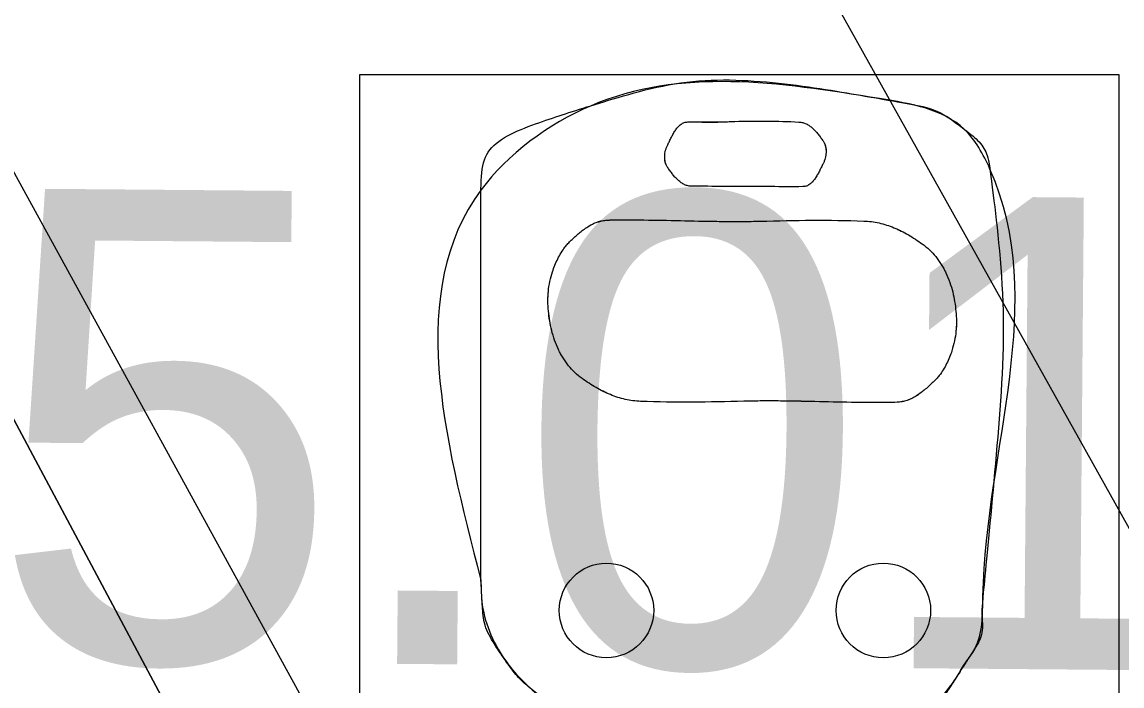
# Model space of a CAD drawing. Extents: x 417997 to 421451, y 4451742 to 4455216.
# Drawn here: x 420128.74 to 420142.73, y 4452356.81 to 4452365.25 of the extents above; entities that cross this region are included whole.
import ezdxf

# ---------------------------------------------------------------- set-up
doc = ezdxf.new("R2010")
doc.units = 0
for name, color, linetype in [('ADAKENARI', 7, 'Continuous'), ('LJ_SEMBOL', 7, 'Continuous'), ('PL_RAYLI_TOPLU_TAŞIMA_İST', 7, 'Continuous'), ('RAYLI_TOPLU_TAŞIMA_HATTI', 7, 'Continuous'), ('Y_Kot_Noktasi', 7, 'Continuous')]:
    doc.layers.add(name, color=color, linetype=linetype)

msp = doc.modelspace()

# ---------------------------------------------------------------- linework, layer by layer
at = {"layer": 'ADAKENARI'}
msp.add_lwpolyline([(420116.958, 4452382.083), (420130.509, 4452389.315), (420158.774, 4452336.35), (420145.222, 4452329.119)], close=True, dxfattribs=at)
msp.add_lwpolyline([(420116.958, 4452382.083), (420130.509, 4452389.315), (420158.774, 4452336.35), (420145.222, 4452329.119)], close=True, dxfattribs=at)
at = {"layer": 'LJ_SEMBOL'}
msp.add_lwpolyline([(420133.04, 4452364.58), (420142.693, 4452364.58), (420142.693, 4452353.257), (420133.04, 4452353.257)], close=True, dxfattribs=at)
msp.add_lwpolyline([(420133.04, 4452364.58), (420142.693, 4452364.58), (420142.693, 4452353.257), (420133.04, 4452353.257)], close=True, dxfattribs=at)
for centre in [(420136.176, 4452357.768), (420136.176, 4452357.768), (420136.176, 4452357.768), (420136.176, 4452357.768), (420139.698, 4452357.768), (420139.698, 4452357.768), (420139.698, 4452357.768), (420139.698, 4452357.768)]:
    msp.add_circle(centre, 0.601, dxfattribs=at)
for points in [[(420134.579, 4452358.154), (420134.579, 4452363.11), (420135.981, 4452364.184), (420139.651, 4452364.274), (420140.726, 4452363.886), (420141.054, 4452363.378), (420140.964, 4452357.945), (420140.862, 4452357.282), (420140.745, 4452357.104), (420140.576, 4452356.84), (420139.83, 4452356.213), (420136.131, 4452356.213), (420135.355, 4452356.661), (420134.907, 4452357.109), (420134.597, 4452357.839), (420134.579, 4452358.154)], [(420134.579, 4452358.154), (420134.579, 4452363.11), (420135.981, 4452364.184), (420139.651, 4452364.274), (420140.726, 4452363.886), (420141.054, 4452363.378), (420140.964, 4452357.945), (420140.862, 4452357.282), (420140.745, 4452357.104), (420140.576, 4452356.84), (420139.83, 4452356.213), (420136.131, 4452356.213), (420135.355, 4452356.661), (420134.907, 4452357.109), (420134.597, 4452357.839), (420134.579, 4452358.154)], [(420138.067, 4452363.156), (420137.262, 4452363.159), (420137.238, 4452363.16), (420137.215, 4452363.165), (420137.17, 4452363.18), (420137.148, 4452363.192), (420137.128, 4452363.205), (420137.108, 4452363.22), (420137.089, 4452363.236), (420137.07, 4452363.254), (420137.052, 4452363.272), (420137.018, 4452363.312), (420136.985, 4452363.354), (420136.955, 4452363.397), (420136.937, 4452363.431), (420136.924, 4452363.466), (420136.917, 4452363.541), (420136.918, 4452363.56), (420136.92, 4452363.579), (420136.928, 4452363.617), (420136.94, 4452363.653), (420136.955, 4452363.687), (420136.978, 4452363.734), (420137.002, 4452363.783), (420137.028, 4452363.83), (420137.042, 4452363.854), (420137.057, 4452363.877), (420137.071, 4452363.897), (420137.088, 4452363.915), (420137.105, 4452363.933), (420137.125, 4452363.949), (420137.144, 4452363.961), (420137.165, 4452363.97), (420137.187, 4452363.975), (420137.211, 4452363.977), (420137.62, 4452363.977), (420137.81, 4452363.985)], [(420136.932, 4452363.442), (420136.924, 4452363.466), (420136.921, 4452363.485), (420136.918, 4452363.504), (420136.917, 4452363.541), (420136.918, 4452363.56), (420136.92, 4452363.579), (420136.928, 4452363.617), (420136.94, 4452363.653), (420136.955, 4452363.687), (420136.978, 4452363.734), (420137.002, 4452363.783), (420137.028, 4452363.83), (420137.042, 4452363.854), (420137.057, 4452363.877), (420137.071, 4452363.897), (420137.088, 4452363.915), (420137.105, 4452363.933), (420137.125, 4452363.949), (420137.144, 4452363.961), (420137.165, 4452363.97), (420137.187, 4452363.975), (420137.211, 4452363.977), (420137.313, 4452363.978), (420137.416, 4452363.976), (420137.518, 4452363.975), (420137.62, 4452363.977), (420137.81, 4452363.985)], [(420138.067, 4452363.156), (420137.262, 4452363.159), (420137.238, 4452363.16), (420137.215, 4452363.165), (420137.17, 4452363.18), (420137.148, 4452363.192), (420137.128, 4452363.205), (420137.108, 4452363.22), (420137.089, 4452363.236), (420137.07, 4452363.254), (420137.052, 4452363.272), (420137.018, 4452363.312), (420136.985, 4452363.354), (420136.955, 4452363.397), (420136.937, 4452363.431), (420136.924, 4452363.466), (420136.917, 4452363.541), (420136.918, 4452363.56), (420136.92, 4452363.579), (420136.928, 4452363.617), (420136.94, 4452363.653), (420136.955, 4452363.687), (420136.978, 4452363.734), (420137.002, 4452363.783), (420137.028, 4452363.83), (420137.042, 4452363.854), (420137.057, 4452363.877), (420137.071, 4452363.897), (420137.088, 4452363.915), (420137.105, 4452363.933), (420137.125, 4452363.949), (420137.144, 4452363.961), (420137.165, 4452363.97), (420137.187, 4452363.975), (420137.211, 4452363.977), (420137.62, 4452363.977), (420137.81, 4452363.985)], [(420136.932, 4452363.442), (420136.924, 4452363.466), (420136.921, 4452363.485), (420136.918, 4452363.504), (420136.917, 4452363.541), (420136.918, 4452363.56), (420136.92, 4452363.579), (420136.928, 4452363.617), (420136.94, 4452363.653), (420136.955, 4452363.687), (420136.978, 4452363.734), (420137.002, 4452363.783), (420137.028, 4452363.83), (420137.042, 4452363.854), (420137.057, 4452363.877), (420137.071, 4452363.897), (420137.088, 4452363.915), (420137.105, 4452363.933), (420137.125, 4452363.949), (420137.144, 4452363.961), (420137.165, 4452363.97), (420137.187, 4452363.975), (420137.211, 4452363.977), (420137.313, 4452363.978), (420137.416, 4452363.976), (420137.518, 4452363.975), (420137.62, 4452363.977), (420137.81, 4452363.985)], [(420137.81, 4452363.985), (420138.624, 4452363.975), (420138.648, 4452363.973), (420138.672, 4452363.969), (420138.716, 4452363.953), (420138.738, 4452363.941), (420138.759, 4452363.928), (420138.779, 4452363.914), (420138.797, 4452363.898), (420138.816, 4452363.879), (420138.835, 4452363.861), (420138.869, 4452363.821), (420138.901, 4452363.779), (420138.931, 4452363.736), (420138.95, 4452363.702), (420138.962, 4452363.667), (420138.97, 4452363.592), (420138.968, 4452363.573), (420138.966, 4452363.554), (420138.958, 4452363.516), (420138.947, 4452363.48), (420138.931, 4452363.446), (420138.908, 4452363.399), (420138.884, 4452363.351), (420138.858, 4452363.303), (420138.844, 4452363.28), (420138.829, 4452363.257), (420138.815, 4452363.236), (420138.799, 4452363.218), (420138.781, 4452363.201), (420138.761, 4452363.185), (420138.742, 4452363.172), (420138.721, 4452363.163), (420138.699, 4452363.158), (420138.676, 4452363.156), (420138.266, 4452363.156), (420138.067, 4452363.156)], [(420137.81, 4452363.985), (420138.624, 4452363.975), (420138.648, 4452363.973), (420138.672, 4452363.969), (420138.716, 4452363.953), (420138.738, 4452363.941), (420138.759, 4452363.928), (420138.779, 4452363.914), (420138.797, 4452363.898), (420138.816, 4452363.879), (420138.835, 4452363.861), (420138.869, 4452363.821), (420138.901, 4452363.779), (420138.931, 4452363.736), (420138.95, 4452363.702), (420138.954, 4452363.692)], [(420137.81, 4452363.985), (420138.624, 4452363.975), (420138.648, 4452363.973), (420138.672, 4452363.969), (420138.716, 4452363.953), (420138.738, 4452363.941), (420138.759, 4452363.928), (420138.779, 4452363.914), (420138.797, 4452363.898), (420138.816, 4452363.879), (420138.835, 4452363.861), (420138.869, 4452363.821), (420138.901, 4452363.779), (420138.931, 4452363.736), (420138.95, 4452363.702), (420138.962, 4452363.667), (420138.97, 4452363.592), (420138.968, 4452363.573), (420138.966, 4452363.554), (420138.958, 4452363.516), (420138.947, 4452363.48), (420138.931, 4452363.446), (420138.908, 4452363.399), (420138.884, 4452363.351), (420138.858, 4452363.303), (420138.844, 4452363.28), (420138.829, 4452363.257), (420138.815, 4452363.236), (420138.799, 4452363.218), (420138.781, 4452363.201), (420138.761, 4452363.185), (420138.742, 4452363.172), (420138.721, 4452363.163), (420138.699, 4452363.158), (420138.676, 4452363.156), (420138.266, 4452363.156), (420138.067, 4452363.156)], [(420137.81, 4452363.985), (420138.624, 4452363.975), (420138.648, 4452363.973), (420138.672, 4452363.969), (420138.716, 4452363.953), (420138.738, 4452363.941), (420138.759, 4452363.928), (420138.779, 4452363.914), (420138.797, 4452363.898), (420138.816, 4452363.879), (420138.835, 4452363.861), (420138.869, 4452363.821), (420138.901, 4452363.779), (420138.931, 4452363.736), (420138.95, 4452363.702), (420138.954, 4452363.692)], [(420138.954, 4452363.692), (420138.962, 4452363.667), (420138.966, 4452363.648), (420138.968, 4452363.629), (420138.97, 4452363.592), (420138.968, 4452363.573), (420138.966, 4452363.554), (420138.958, 4452363.516), (420138.947, 4452363.48), (420138.931, 4452363.446), (420138.908, 4452363.399), (420138.884, 4452363.351), (420138.858, 4452363.303), (420138.844, 4452363.28), (420138.829, 4452363.257), (420138.815, 4452363.236), (420138.799, 4452363.218), (420138.781, 4452363.201), (420138.761, 4452363.185), (420138.742, 4452363.172), (420138.721, 4452363.163), (420138.699, 4452363.158), (420138.676, 4452363.156), (420138.266, 4452363.156), (420138.067, 4452363.156)], [(420138.954, 4452363.692), (420138.962, 4452363.667), (420138.966, 4452363.648), (420138.968, 4452363.629), (420138.97, 4452363.592), (420138.968, 4452363.573), (420138.966, 4452363.554), (420138.958, 4452363.516), (420138.947, 4452363.48), (420138.931, 4452363.446), (420138.908, 4452363.399), (420138.884, 4452363.351), (420138.858, 4452363.303), (420138.844, 4452363.28), (420138.829, 4452363.257), (420138.815, 4452363.236), (420138.799, 4452363.218), (420138.781, 4452363.201), (420138.761, 4452363.185), (420138.742, 4452363.172), (420138.721, 4452363.163), (420138.699, 4452363.158), (420138.676, 4452363.156), (420138.266, 4452363.156), (420138.067, 4452363.156)], [(420138.067, 4452363.156), (420137.262, 4452363.159), (420137.238, 4452363.16), (420137.215, 4452363.165), (420137.17, 4452363.18), (420137.148, 4452363.192), (420137.128, 4452363.205), (420137.108, 4452363.22), (420137.089, 4452363.236), (420137.07, 4452363.254), (420137.052, 4452363.272), (420137.018, 4452363.312), (420136.985, 4452363.354), (420136.955, 4452363.397), (420136.937, 4452363.431), (420136.932, 4452363.442)], [(420138.067, 4452363.156), (420137.262, 4452363.159), (420137.238, 4452363.16), (420137.215, 4452363.165), (420137.17, 4452363.18), (420137.148, 4452363.192), (420137.128, 4452363.205), (420137.108, 4452363.22), (420137.089, 4452363.236), (420137.07, 4452363.254), (420137.052, 4452363.272), (420137.018, 4452363.312), (420136.985, 4452363.354), (420136.955, 4452363.397), (420136.937, 4452363.431), (420136.932, 4452363.442)], [(420137.924, 4452360.427), (420136.611, 4452360.426), (420136.512, 4452360.433), (420136.415, 4452360.45), (420136.226, 4452360.511), (420136.043, 4452360.602), (420135.954, 4452360.656), (420135.866, 4452360.716), (420135.775, 4452360.791), (420135.694, 4452360.879), (420135.624, 4452360.977), (420135.593, 4452361.03), (420135.565, 4452361.085), (420135.516, 4452361.205), (420135.479, 4452361.327), (420135.454, 4452361.45), (420135.438, 4452361.574), (420135.431, 4452361.699), (420135.437, 4452361.824), (420135.456, 4452361.95), (420135.489, 4452362.073), (420135.557, 4452362.238), (420135.649, 4452362.388), (420135.686, 4452362.432), (420135.726, 4452362.473), (420135.776, 4452362.52), (420135.827, 4452362.564), (420135.881, 4452362.606), (420135.94, 4452362.646), (420136.059, 4452362.705), (420136.186, 4452362.729), (420136.419, 4452362.732), (420136.651, 4452362.731), (420137.116, 4452362.723), (420137.581, 4452362.714), (420137.813, 4452362.712), (420138.046, 4452362.714), (420138.135, 4452362.716)], [(420137.924, 4452360.427), (420136.611, 4452360.426), (420136.512, 4452360.433), (420136.415, 4452360.45), (420136.226, 4452360.511), (420136.043, 4452360.602), (420135.954, 4452360.656), (420135.866, 4452360.716), (420135.775, 4452360.791), (420135.694, 4452360.879), (420135.624, 4452360.977), (420135.593, 4452361.03), (420135.565, 4452361.085), (420135.516, 4452361.205), (420135.479, 4452361.327), (420135.454, 4452361.45), (420135.438, 4452361.574), (420135.431, 4452361.699), (420135.437, 4452361.824), (420135.456, 4452361.95), (420135.489, 4452362.073), (420135.557, 4452362.238), (420135.649, 4452362.388), (420135.686, 4452362.432), (420135.726, 4452362.473), (420135.776, 4452362.52), (420135.827, 4452362.564), (420135.881, 4452362.606), (420135.94, 4452362.646), (420136.059, 4452362.705), (420136.186, 4452362.729), (420136.419, 4452362.732), (420136.651, 4452362.731), (420137.116, 4452362.723), (420137.581, 4452362.714), (420137.813, 4452362.712), (420138.046, 4452362.714), (420138.135, 4452362.716)], [(420135.432, 4452361.748), (420135.437, 4452361.824), (420135.456, 4452361.95), (420135.489, 4452362.073), (420135.557, 4452362.238), (420135.649, 4452362.388), (420135.686, 4452362.432), (420135.726, 4452362.473), (420135.776, 4452362.52), (420135.827, 4452362.564), (420135.881, 4452362.606), (420135.94, 4452362.646), (420135.997, 4452362.679), (420136.027, 4452362.693), (420136.059, 4452362.705), (420136.122, 4452362.722), (420136.186, 4452362.729), (420136.419, 4452362.732), (420136.651, 4452362.731), (420137.116, 4452362.723), (420137.581, 4452362.714), (420137.813, 4452362.712), (420138.046, 4452362.714), (420138.135, 4452362.716)], [(420135.432, 4452361.748), (420135.437, 4452361.824), (420135.456, 4452361.95), (420135.489, 4452362.073), (420135.557, 4452362.238), (420135.649, 4452362.388), (420135.686, 4452362.432), (420135.726, 4452362.473), (420135.776, 4452362.52), (420135.827, 4452362.564), (420135.881, 4452362.606), (420135.94, 4452362.646), (420135.997, 4452362.679), (420136.027, 4452362.693), (420136.059, 4452362.705), (420136.122, 4452362.722), (420136.186, 4452362.729), (420136.419, 4452362.732), (420136.651, 4452362.731), (420137.116, 4452362.723), (420137.581, 4452362.714), (420137.813, 4452362.712), (420138.046, 4452362.714), (420138.135, 4452362.716)], [(420138.135, 4452362.716), (420139.448, 4452362.717), (420139.547, 4452362.71), (420139.644, 4452362.693), (420139.833, 4452362.633), (420140.016, 4452362.542), (420140.105, 4452362.487), (420140.193, 4452362.427), (420140.284, 4452362.352), (420140.365, 4452362.265), (420140.435, 4452362.166), (420140.466, 4452362.114), (420140.494, 4452362.058), (420140.544, 4452361.938), (420140.58, 4452361.816), (420140.605, 4452361.693), (420140.621, 4452361.569), (420140.628, 4452361.445), (420140.622, 4452361.319), (420140.603, 4452361.194), (420140.57, 4452361.07), (420140.503, 4452360.905), (420140.41, 4452360.755), (420140.373, 4452360.711), (420140.333, 4452360.671), (420140.283, 4452360.624), (420140.232, 4452360.579), (420140.178, 4452360.537), (420140.12, 4452360.497), (420140, 4452360.438), (420139.873, 4452360.414), (420139.64, 4452360.411), (420139.408, 4452360.412), (420138.943, 4452360.42), (420138.478, 4452360.429), (420138.246, 4452360.431), (420138.013, 4452360.429), (420137.924, 4452360.427)], [(420138.135, 4452362.716), (420139.448, 4452362.717), (420139.547, 4452362.71), (420139.644, 4452362.693), (420139.833, 4452362.633), (420140.016, 4452362.542), (420140.105, 4452362.487), (420140.193, 4452362.427), (420140.284, 4452362.352), (420140.365, 4452362.265), (420140.435, 4452362.166), (420140.466, 4452362.114), (420140.494, 4452362.058), (420140.544, 4452361.938), (420140.58, 4452361.816), (420140.605, 4452361.693), (420140.621, 4452361.569), (420140.628, 4452361.445), (420140.622, 4452361.319), (420140.603, 4452361.194), (420140.57, 4452361.07), (420140.503, 4452360.905), (420140.41, 4452360.755), (420140.373, 4452360.711), (420140.333, 4452360.671), (420140.283, 4452360.624), (420140.232, 4452360.579), (420140.178, 4452360.537), (420140.12, 4452360.497), (420140, 4452360.438), (420139.873, 4452360.414), (420139.64, 4452360.411), (420139.408, 4452360.412), (420138.943, 4452360.42), (420138.478, 4452360.429), (420138.246, 4452360.431), (420138.013, 4452360.429), (420137.924, 4452360.427)], [(420138.135, 4452362.716), (420139.448, 4452362.717), (420139.547, 4452362.71), (420139.644, 4452362.693), (420139.833, 4452362.633), (420139.88, 4452362.612), (420139.926, 4452362.59), (420140.016, 4452362.542), (420140.105, 4452362.487), (420140.193, 4452362.427), (420140.284, 4452362.352), (420140.365, 4452362.265), (420140.435, 4452362.166), (420140.466, 4452362.114), (420140.494, 4452362.058), (420140.544, 4452361.938), (420140.58, 4452361.816), (420140.605, 4452361.693), (420140.621, 4452361.569), (420140.628, 4452361.445), (420140.627, 4452361.396)], [(420138.135, 4452362.716), (420139.448, 4452362.717), (420139.547, 4452362.71), (420139.644, 4452362.693), (420139.833, 4452362.633), (420139.88, 4452362.612), (420139.926, 4452362.59), (420140.016, 4452362.542), (420140.105, 4452362.487), (420140.193, 4452362.427), (420140.284, 4452362.352), (420140.365, 4452362.265), (420140.435, 4452362.166), (420140.466, 4452362.114), (420140.494, 4452362.058), (420140.544, 4452361.938), (420140.58, 4452361.816), (420140.605, 4452361.693), (420140.621, 4452361.569), (420140.628, 4452361.445), (420140.627, 4452361.396)], [(420137.924, 4452360.427), (420136.611, 4452360.426), (420136.512, 4452360.433), (420136.415, 4452360.45), (420136.226, 4452360.511), (420136.179, 4452360.531), (420136.133, 4452360.553), (420136.043, 4452360.602), (420135.954, 4452360.656), (420135.866, 4452360.716), (420135.775, 4452360.791), (420135.694, 4452360.879), (420135.624, 4452360.977), (420135.593, 4452361.03), (420135.565, 4452361.085), (420135.516, 4452361.205), (420135.479, 4452361.327), (420135.454, 4452361.45), (420135.438, 4452361.574), (420135.431, 4452361.699), (420135.432, 4452361.748)], [(420137.924, 4452360.427), (420136.611, 4452360.426), (420136.512, 4452360.433), (420136.415, 4452360.45), (420136.226, 4452360.511), (420136.179, 4452360.531), (420136.133, 4452360.553), (420136.043, 4452360.602), (420135.954, 4452360.656), (420135.866, 4452360.716), (420135.775, 4452360.791), (420135.694, 4452360.879), (420135.624, 4452360.977), (420135.593, 4452361.03), (420135.565, 4452361.085), (420135.516, 4452361.205), (420135.479, 4452361.327), (420135.454, 4452361.45), (420135.438, 4452361.574), (420135.431, 4452361.699), (420135.432, 4452361.748)], [(420140.627, 4452361.396), (420140.622, 4452361.319), (420140.603, 4452361.194), (420140.57, 4452361.07), (420140.503, 4452360.905), (420140.41, 4452360.755), (420140.373, 4452360.711), (420140.333, 4452360.671), (420140.283, 4452360.624), (420140.232, 4452360.579), (420140.178, 4452360.537), (420140.12, 4452360.497), (420140.062, 4452360.464), (420140.032, 4452360.45), (420140, 4452360.438), (420139.937, 4452360.421), (420139.873, 4452360.414), (420139.64, 4452360.411), (420139.408, 4452360.412), (420138.943, 4452360.42), (420138.478, 4452360.429), (420138.246, 4452360.431), (420138.013, 4452360.429), (420137.924, 4452360.427)], [(420140.627, 4452361.396), (420140.622, 4452361.319), (420140.603, 4452361.194), (420140.57, 4452361.07), (420140.503, 4452360.905), (420140.41, 4452360.755), (420140.373, 4452360.711), (420140.333, 4452360.671), (420140.283, 4452360.624), (420140.232, 4452360.579), (420140.178, 4452360.537), (420140.12, 4452360.497), (420140.062, 4452360.464), (420140.032, 4452360.45), (420140, 4452360.438), (420139.937, 4452360.421), (420139.873, 4452360.414), (420139.64, 4452360.411), (420139.408, 4452360.412), (420138.943, 4452360.42), (420138.478, 4452360.429), (420138.246, 4452360.431), (420138.013, 4452360.429), (420137.924, 4452360.427)]]:
    msp.add_spline(points, degree=3, dxfattribs=at)
msp.add_open_spline([(420134.579, 4452358.154), (420134.585, 4452358.049), (420134.591, 4452357.944), (420134.597, 4452357.839), (420134.613, 4452357.575), (420134.747, 4452357.337), (420134.907, 4452357.109), (420135.035, 4452356.927), (420135.182, 4452356.797), (420135.355, 4452356.661), (420135.599, 4452356.468), (420135.856, 4452356.326), (420136.131, 4452356.213), (420137.265, 4452355.747), (420138.704, 4452355.646), (420139.83, 4452356.213), (420140.127, 4452356.362), (420140.399, 4452356.567), (420140.576, 4452356.84), (420140.634, 4452356.928), (420140.688, 4452357.016), (420140.745, 4452357.104), (420140.783, 4452357.163), (420140.825, 4452357.219), (420140.862, 4452357.282), (420140.978, 4452357.481), (420140.943, 4452357.722), (420140.964, 4452357.945), (420141.139, 4452359.745), (420141.283, 4452361.574), (420141.054, 4452363.378), (420141.028, 4452363.579), (420140.907, 4452363.747), (420140.726, 4452363.886), (420140.382, 4452364.147), (420140.024, 4452364.208), (420139.651, 4452364.274), (420138.453, 4452364.484), (420137.187, 4452364.558), (420135.981, 4452364.184), (420135.401, 4452364.004), (420134.579, 4452363.698), (420134.579, 4452363.11), (420134.579, 4452361.458), (420134.579, 4452359.806), (420134.579, 4452358.154)], degree=3, dxfattribs=at)
msp.add_open_spline([(420134.579, 4452358.154), (420134.585, 4452358.049), (420134.591, 4452357.944), (420134.597, 4452357.839), (420134.613, 4452357.575), (420134.747, 4452357.337), (420134.907, 4452357.109), (420135.035, 4452356.927), (420135.182, 4452356.797), (420135.355, 4452356.661), (420135.599, 4452356.468), (420135.856, 4452356.326), (420136.131, 4452356.213), (420137.265, 4452355.747), (420138.704, 4452355.646), (420139.83, 4452356.213), (420140.127, 4452356.362), (420140.399, 4452356.567), (420140.576, 4452356.84), (420140.634, 4452356.928), (420140.688, 4452357.016), (420140.745, 4452357.104), (420140.783, 4452357.163), (420140.825, 4452357.219), (420140.862, 4452357.282), (420140.978, 4452357.481), (420140.943, 4452357.722), (420140.964, 4452357.945), (420141.139, 4452359.745), (420141.283, 4452361.574), (420141.054, 4452363.378), (420141.028, 4452363.579), (420140.907, 4452363.747), (420140.726, 4452363.886), (420140.382, 4452364.147), (420140.024, 4452364.208), (420139.651, 4452364.274), (420138.453, 4452364.484), (420137.187, 4452364.558), (420135.981, 4452364.184), (420135.401, 4452364.004), (420134.579, 4452363.698), (420134.579, 4452363.11), (420134.579, 4452361.458), (420134.579, 4452359.806), (420134.579, 4452358.154)], degree=3, dxfattribs=at)
at = {"layer": 'PL_RAYLI_TOPLU_TAŞIMA_İST'}
msp.add_lwpolyline([(420116.958, 4452382.083), (420145.222, 4452329.119), (420158.774, 4452336.35), (420130.509, 4452389.315), (420116.958, 4452382.083)], dxfattribs=at)
msp.add_lwpolyline([(420116.958, 4452382.083), (420145.222, 4452329.119), (420158.774, 4452336.35), (420130.509, 4452389.315), (420116.958, 4452382.083)], dxfattribs=at)
at = {"layer": 'RAYLI_TOPLU_TAŞIMA_HATTI'}
for p, q in [((420174.614, 4452301.945), (420111.435, 4452414.963)), ((420174.614, 4452301.945), (420111.435, 4452414.963)), ((420166.038, 4452295.161), (420105.243, 4452405.985)), ((420166.038, 4452295.161), (420105.243, 4452405.985))]:
    msp.add_line(p, q, dxfattribs=at)

# ---------------------------------------------------------------- texts
at = {"layer": 'Y_Kot_Noktasi'}
msp.add_text('135.01 ', height=6, rotation=359.5182, dxfattribs=at).set_placement((420119.394, 4452357.208))

doc.saveas('drawing.dxf')
